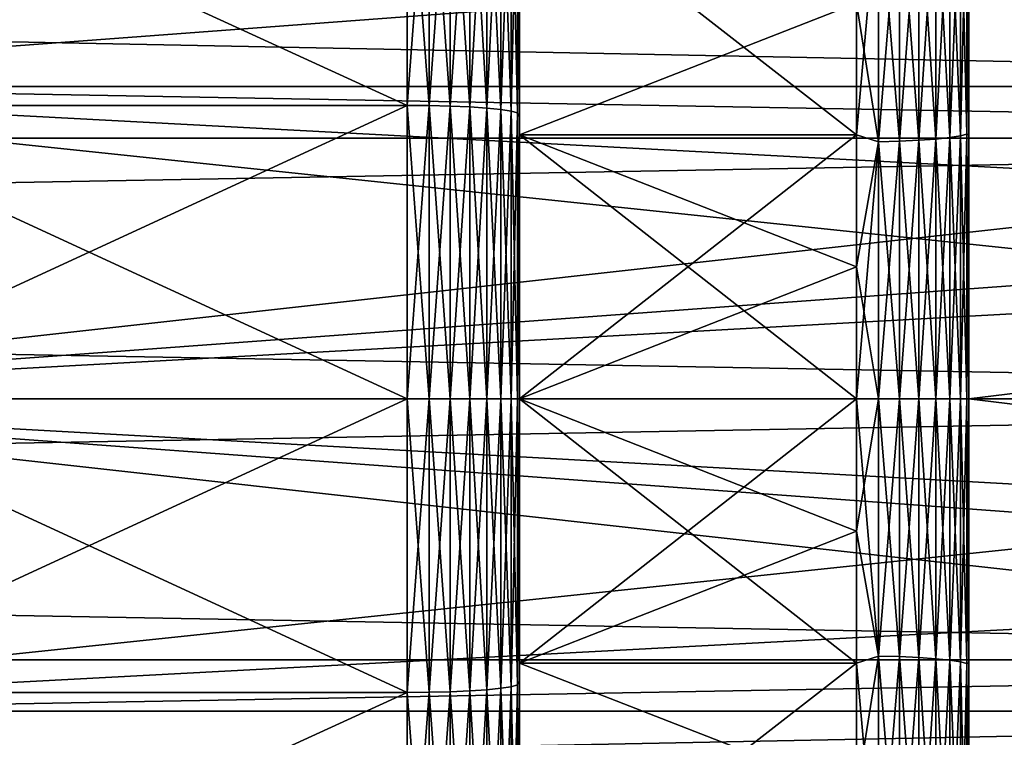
# Model space of a CAD drawing. Header units: metres. Extents: x -17 to 65, y -30 to 30.
# Tile 290 of 413: x 45.5 to 48.1, y -0.9 to 1. Entities that reach past the tile are written whole.
import ezdxf

# ---------------------------------------------------------------- set-up
doc = ezdxf.new("R2010")
doc.units = ezdxf.units.M
doc.layers.add('solid_508461', color=7, linetype='CONTINUOUS')

msp = doc.modelspace()

# ---------------------------------------------------------------- linework, layer by layer
at = {"layer": 'solid_508461'}
for points in [[(46.5, 1.563648, -9.370433), (44.799999, 1.563648, -9.370433), (44.799999, 0.784504, -9.467553)], [(46.5, 0.784504, -9.467553), (46.5, 1.563648, -9.370433), (44.799999, 0.784504, -9.467553)], [(46.5, 0.784504, 9.467553), (44.799999, 0.784504, 9.467553), (44.799999, 1.563648, 9.370433)], [(46.5, 1.563648, 9.370433), (46.5, 0.784504, 9.467553), (44.799999, 1.563648, 9.370433)], [(46.558529, 0.784028, 9.461808), (46.5, 0.784504, 9.467553), (46.5, 1.563648, 9.370433)], [(46.558529, 0.784028, 9.461808), (46.5, 1.563648, 9.370433), (46.558529, 1.5627, 9.364747)], [(46.558529, 1.5627, -9.364747), (46.5, 1.563648, -9.370433), (46.5, 0.784504, -9.467553)], [(46.558529, 1.5627, -9.364747), (46.5, 0.784504, -9.467553), (46.558529, 0.784028, -9.461808)], [(46.558529, 1.5627, -9.364747), (46.558529, 0.784028, -9.461808), (46.614861, 1.559886, -9.347885)], [(46.558529, 1.5627, 9.364747), (46.614861, 1.559886, 9.347885), (46.614861, 0.782616, 9.444772)], [(46.558529, 0.784028, 9.461808), (46.558529, 1.5627, 9.364747), (46.614861, 0.782616, 9.444772)], [(46.558529, 0.784028, -9.461808), (46.614861, 0.782616, -9.444772), (46.614861, 1.559886, -9.347885)], [(46.614861, 1.559886, -9.347885), (46.614861, 0.782616, -9.444772), (46.666767, 1.555316, -9.320498)], [(46.614861, 1.559886, 9.347885), (46.666767, 1.555316, 9.320498), (46.666767, 0.780323, 9.417101)], [(46.614861, 0.782616, 9.444772), (46.614861, 1.559886, 9.347885), (46.666767, 0.780323, 9.417101)], [(46.614861, 0.782616, -9.444772), (46.666767, 0.780323, -9.417101), (46.666767, 1.555316, -9.320498)], [(46.666767, 1.555316, -9.320498), (46.666767, 0.780323, -9.417101), (46.712257, 1.549165, -9.28364)], [(46.666767, 1.555316, 9.320498), (46.712257, 1.549165, 9.28364), (46.712257, 0.777237, 9.37986)], [(46.666767, 0.780323, 9.417101), (46.666767, 1.555316, 9.320498), (46.712257, 0.777237, 9.37986)], [(44, 1.544363, 29.960222), (44, 0, 30), (65, 1.544303, 29.960224)], [(44, 1.544363, -29.960222), (65, 1.544303, -29.960224), (65, 0, -30)], [(44, 1.544363, -29.960222), (65, 0, -30), (44, 0, -30)], [(44, 0, 30), (65, 0, 30), (65, 1.544303, 29.960224)], [(46.666767, 0.780323, -9.417101), (46.712257, 0.777237, -9.37986), (46.712257, 1.549165, -9.28364)], [(46.712257, 1.549165, -9.28364), (46.712257, 0.777237, -9.37986), (46.749573, 1.541671, -9.238729)], [(46.712257, 1.549165, 9.28364), (46.749573, 1.541671, 9.238729), (46.749573, 0.773477, 9.334484)], [(46.712257, 0.777237, 9.37986), (46.712257, 1.549165, 9.28364), (46.749573, 0.773477, 9.334484)], [(46.712257, 0.777237, -9.37986), (46.749573, 0.773477, -9.334484), (46.749573, 1.541671, -9.238729)], [(46.749573, 1.541671, -9.238729), (46.749573, 0.773477, -9.334484), (46.777275, 1.533122, -9.187495)], [(46.749573, 1.541671, 9.238729), (46.777275, 1.533122, 9.187495), (46.777275, 0.769188, 9.282719)], [(46.749573, 0.773477, 9.334484), (46.749573, 1.541671, 9.238729), (46.777275, 0.769188, 9.282719)], [(46.749573, 0.773477, -9.334484), (46.777275, 0.769188, -9.282719), (46.777275, 1.533122, -9.187495)], [(46.777275, 1.533122, -9.187495), (46.777275, 0.769188, -9.282719), (46.794304, 1.523846, -9.131911)], [(46.777275, 1.533122, 9.187495), (46.794304, 1.523846, 9.131911), (46.794304, 0.764534, 9.226559)], [(46.777275, 0.769188, 9.282719), (46.777275, 1.533122, 9.187495), (46.794304, 0.764534, 9.226559)], [(46.777275, 0.769188, -9.282719), (46.794304, 0.764534, -9.226559), (46.794304, 1.523846, -9.131911)], [(46.794304, 1.523846, -9.131911), (46.794304, 0.764534, -9.226559), (46.799999, 1.505854, -9.075926)], [(46.794304, 0.764534, 9.226559), (46.794304, 1.523846, 9.131911), (46.799999, 1.505814, 9.075933)], [(46.794304, 0.764534, -9.226559), (46.799999, 0.753388, -9.169094), (46.799999, 1.505854, -9.075926)], [(46.794304, 0.764534, 9.226559), (46.799999, 1.505814, 9.075933), (46.799999, 0.753357, 9.169097)], [(46.799999, 1.505854, -9.075926), (46.799999, 0.753388, -9.169094), (46.799999, 1.406481, -7.976955)], [(46.799999, 0.753357, 9.169097), (46.799999, 1.505814, 9.075933), (46.799999, 1.406481, 7.976955)], [(48, 1.410427, 8.280745), (48, 1.461698, 26.960402), (48, 0, 27)], [(60, 0, 27), (48, 0, 27), (48, 1.461698, 26.960402)], [(60, 1.461698, 26.960402), (60, 0, 27), (48, 1.461698, 26.960402)], [(48, 0, -8.4), (48, 0, -27), (48, 1.461698, -26.960402)], [(60, 1.461698, -26.960402), (48, 1.461698, -26.960402), (48, 0, -27)], [(48, 0.705592, -8.370307), (48, 0, -8.4), (48, 1.461698, -26.960402)], [(48, 1.410468, -8.280738), (48, 0.705592, -8.370307), (48, 1.461698, -26.960402)], [(60, 1.461698, -26.960402), (48, 0, -27), (60, 0, -27)], [(35, 1.160623, 6.395543), (51.500004, 1.396535, 6.348204), (51.500004, 0.834936, 6.446152)], [(35, 1.160623, -6.395543), (44, 0.834936, -6.446152), (51.500004, 1.396535, -6.348204)], [(44, 0.834936, -6.446152), (51.500004, 0.834936, -6.446152), (51.500004, 1.396535, -6.348204)], [(46.799999, 1.406481, 7.976955), (47.700001, 1.057262, 8.030704), (47.700001, 0.705961, 8.069177)], [(46.799999, 0.705973, 8.069169), (46.799999, 1.406481, 7.976955), (47.700001, 0.705961, 8.069177)], [(46.799999, 1.406481, -7.976955), (46.799999, 0.705973, -8.069169), (47.700001, 1.057262, -8.030704)], [(46.799999, 0.753388, -9.169094), (46.799999, 0.705973, -8.069169), (46.799999, 1.406481, -7.976955)], [(46.799999, 0.753357, 9.169097), (46.799999, 1.406481, 7.976955), (46.799999, 0.705973, 8.069169)], [(47.949375, 0.698227, -8.20357), (47.977142, 0.702629, -8.255293), (47.977142, 1.400196, -8.165966)], [(47.949375, 1.391423, -8.114803), (47.949375, 0.698227, -8.20357), (47.977142, 1.400196, -8.165966)], [(47.949375, 1.391423, 8.114803), (47.977142, 1.400196, 8.165966), (47.977142, 0.702629, 8.255293)], [(47.977142, 0.702629, -8.255293), (47.994236, 0.707406, -8.311422), (47.994236, 1.409716, -8.221488)], [(47.977142, 1.400196, -8.165966), (47.977142, 0.702629, -8.255293), (47.994236, 1.409716, -8.221488)], [(47.977142, 1.400196, 8.165966), (47.994236, 1.409716, 8.221488), (47.994236, 0.707406, 8.311422)], [(47.977142, 0.702629, 8.255293), (47.977142, 1.400196, 8.165966), (47.994236, 0.707406, 8.311422)], [(47.994236, 0.707406, -8.311422), (48, 0.705592, -8.370307), (48, 1.410468, -8.280738)], [(47.994236, 1.409716, -8.221488), (47.994236, 0.707406, -8.311422), (48, 1.410468, -8.280738)], [(47.994236, 0.707406, 8.311422), (48, 1.410427, 8.280745), (48, 0.70556, 8.37031)], [(47.994236, 0.707406, 8.311422), (47.994236, 1.409716, 8.221488), (48, 1.410427, 8.280745)], [(48, 0.70556, 8.37031), (48, 1.410427, 8.280745), (48, 0, 27)], [(52, 0.697224, -7.969552), (13.5, 0.697233, -7.969556), (13.5, 1.389214, -7.878456)], [(52, 1.389159, -7.878468), (52, 0.697224, -7.969552), (13.5, 1.389214, -7.878456)], [(52, 1.389159, 7.878468), (13.5, 1.389214, 7.878456), (13.5, 0.697233, 7.969556)], [(52, 0.697224, 7.969552), (52, 1.389159, 7.878468), (13.5, 0.697233, 7.969556)], [(47.758179, 0.687411, 8.076495), (47.700001, 1.057262, 8.030704), (47.758179, 1.369869, 7.989103)], [(47.758179, 1.369869, -7.989103), (47.700001, 1.057262, -8.030704), (47.700001, 0.705962, -8.069177)], [(47.758179, 1.369869, -7.989103), (47.700001, 0.705962, -8.069177), (47.758179, 0.687411, -8.076495)], [(47.758179, 0.687411, -8.076495), (47.814533, 0.688855, -8.093461), (47.814533, 1.372747, -8.005885)], [(47.758179, 1.369869, -7.989103), (47.758179, 0.687411, -8.076495), (47.814533, 1.372747, -8.005885)], [(47.758179, 1.369869, 7.989103), (47.814533, 1.372747, 8.005885), (47.814533, 0.688855, 8.093461)], [(47.758179, 0.687411, 8.076495), (47.758179, 1.369869, 7.989103), (47.814533, 0.688855, 8.093461)], [(47.814533, 0.688855, -8.093461), (47.866474, 0.691205, -8.121066), (47.866474, 1.377429, -8.033192)], [(47.814533, 1.372747, -8.005885), (47.814533, 0.688855, -8.093461), (47.866474, 1.377429, -8.033192)], [(47.814533, 1.372747, 8.005885), (47.866474, 1.377429, 8.033192), (47.866474, 0.691205, 8.121066)], [(47.814533, 0.688855, 8.093461), (47.814533, 1.372747, 8.005885), (47.866474, 0.691205, 8.121066)], [(47.866474, 0.691205, -8.121066), (47.912006, 0.694369, -8.158247), (47.912006, 1.383735, -8.06997)], [(47.866474, 1.377429, -8.033192), (47.866474, 0.691205, -8.121066), (47.912006, 1.383735, -8.06997)], [(47.866474, 1.377429, 8.033192), (47.912006, 1.383735, 8.06997), (47.912006, 0.694369, 8.158247)], [(47.866474, 0.691205, 8.121066), (47.866474, 1.377429, 8.033192), (47.912006, 0.694369, 8.158247)], [(47.912006, 0.694369, -8.158247), (47.949375, 0.698227, -8.20357), (47.949375, 1.391423, -8.114803)], [(47.912006, 1.383735, -8.06997), (47.912006, 0.694369, -8.158247), (47.949375, 1.391423, -8.114803)], [(47.912006, 1.383735, 8.06997), (47.949375, 1.391423, 8.114803), (47.949375, 0.698227, 8.20357)], [(47.912006, 0.694369, 8.158247), (47.912006, 1.383735, 8.06997), (47.949375, 0.698227, 8.20357)], [(47.949375, 0.698227, 8.20357), (47.949375, 1.391423, 8.114803), (47.977142, 0.702629, 8.255293)], [(35, 1.160623, 6.395543), (51.500004, 0.834936, 6.446152), (44, 0.834936, 6.446152)], [(46.799999, 0.705973, -8.069169), (47.700001, 0.705962, -8.069177), (47.700001, 1.057262, -8.030704)], [(47.758179, 0.687411, 8.076495), (47.700001, 0.705961, 8.069177), (47.700001, 1.057262, 8.030704)], [(44, 0, 6.928203), (44, 0.834936, 6.446152), (51.500004, 0.834936, 6.446152)], [(44, 0, 6.928203), (51.500004, 0.834936, 6.446152), (51.696056, 0.425534, 6.682521)], [(51.695812, 0.426005, -6.682249), (51.500004, 0.834936, -6.446152), (44, 0.834936, -6.446152)], [(51.695812, 0.426005, -6.682249), (44, 0.834936, -6.446152), (51.928207, 0, -6.928203)], [(44, 0, -6.928203), (51.928207, 0, -6.928203), (44, 0.834936, -6.446152)], [(44.799999, 0.784504, 9.467553), (46.5, 0, 9.5), (44.799999, 0, 9.5)], [(46.5, 0.784504, -9.467553), (44.799999, 0, -9.5), (46.5, 0, -9.5)], [(46.5, 0.784504, -9.467553), (44.799999, 0.784504, -9.467553), (44.799999, 0, -9.5)], [(46.5, 0.784504, 9.467553), (46.5, 0, 9.5), (44.799999, 0.784504, 9.467553)], [(46.558529, 0.784028, -9.461808), (46.5, 0.784504, -9.467553), (46.5, 0, -9.5)], [(46.558529, 0, 9.494236), (46.5, 0, 9.5), (46.5, 0.784504, 9.467553)], [(46.558529, 0.784028, 9.461808), (46.558529, 0, 9.494236), (46.5, 0.784504, 9.467553)], [(46.558529, 0.784028, -9.461808), (46.5, 0, -9.5), (46.558529, 0, -9.494236)], [(46.558529, 0.784028, 9.461808), (46.614861, 0, 9.477141), (46.558529, 0, 9.494236)], [(46.558529, 0.784028, 9.461808), (46.614861, 0.782616, 9.444772), (46.614861, 0, 9.477141)], [(46.558529, 0.784028, -9.461808), (46.558529, 0, -9.494236), (46.614861, 0.782616, -9.444772)], [(46.614861, 0.782616, -9.444772), (46.558529, 0, -9.494236), (46.614861, 0, -9.477141)], [(46.614861, 0.782616, 9.444772), (46.666767, 0, 9.449375), (46.614861, 0, 9.477141)], [(46.614861, 0.782616, 9.444772), (46.666767, 0.780323, 9.417101), (46.666767, 0, 9.449375)], [(46.614861, 0.782616, -9.444772), (46.614861, 0, -9.477141), (46.666767, 0.780323, -9.417101)], [(46.666767, 0.780323, -9.417101), (46.614861, 0, -9.477141), (46.666767, 0, -9.449375)], [(46.666767, 0.780323, 9.417101), (46.712257, 0, 9.412007), (46.666767, 0, 9.449375)], [(46.666767, 0.780323, 9.417101), (46.712257, 0.777237, 9.37986), (46.712257, 0, 9.412007)], [(46.666767, 0.780323, -9.417101), (46.666767, 0, -9.449375), (46.712257, 0.777237, -9.37986)], [(46.712257, 0.777237, -9.37986), (46.666767, 0, -9.449375), (46.712257, 0, -9.412007)], [(46.712257, 0.777237, 9.37986), (46.749573, 0, 9.366475), (46.712257, 0, 9.412007)], [(46.712257, 0.777237, 9.37986), (46.749573, 0.773477, 9.334484), (46.749573, 0, 9.366475)], [(46.712257, 0.777237, -9.37986), (46.712257, 0, -9.412007), (46.749573, 0.773477, -9.334484)], [(46.749573, 0.773477, -9.334484), (46.712257, 0, -9.412007), (46.749573, 0, -9.366475)], [(46.749573, 0.773477, 9.334484), (46.777275, 0, 9.314533), (46.749573, 0, 9.366475)], [(46.749573, 0.773477, 9.334484), (46.777275, 0.769188, 9.282719), (46.777275, 0, 9.314533)], [(46.749573, 0.773477, -9.334484), (46.749573, 0, -9.366475), (46.777275, 0.769188, -9.282719)], [(46.777275, 0.769188, -9.282719), (46.749573, 0, -9.366475), (46.777275, 0, -9.314533)], [(46.777275, 0.769188, 9.282719), (46.794304, 0, 9.258181), (46.777275, 0, 9.314533)], [(46.777275, 0.769188, 9.282719), (46.794304, 0.764534, 9.226559), (46.794304, 0, 9.258181)], [(46.777275, 0.769188, -9.282719), (46.777275, 0, -9.314533), (46.794304, 0.764534, -9.226559)], [(46.794304, 0.764534, -9.226559), (46.777275, 0, -9.314533), (46.794304, 0, -9.258181)], [(46.794304, 0.764534, -9.226559), (46.794304, 0, -9.258181), (46.799999, 0.753388, -9.169094)], [(46.794304, 0.764534, 9.226559), (46.799999, 0.753357, 9.169097), (46.799999, 0, 9.2)], [(46.794304, 0.764534, 9.226559), (46.799999, 0, 9.2), (46.794304, 0, 9.258181)], [(46.794304, 0, -9.258181), (46.799999, 0, -9.2), (46.799999, 0.753388, -9.169094)], [(46.799999, 0.753388, -9.169094), (46.799999, 0, -9.2), (46.799999, 0.705973, -8.069169)], [(46.799999, 0.753357, 9.169097), (46.799999, 0.705973, 8.069169), (46.799999, 0, 8.1)], [(46.799999, 0, 9.2), (46.799999, 0.753357, 9.169097), (46.799999, 0, 8.1)], [(52, 0.697224, 7.969552), (13.5, 0.697233, 7.969556), (13.5, 0, 8)], [(52, 0, -8), (13.5, 0, -8), (13.5, 0.697233, -7.969556)], [(52, 0.697224, -7.969552), (52, 0, -8), (13.5, 0.697233, -7.969556)], [(52, 0.697224, 7.969552), (13.5, 0, 8), (52, 0, 8)], [(46.799999, 0.705973, 8.069169), (47.700001, 0, 8.1), (46.799999, 0, 8.1)], [(46.799999, 0.705973, 8.069169), (47.700001, 0.353317, 8.092291), (47.700001, 0, 8.1)], [(46.799999, 0.705973, -8.069169), (46.799999, 0, -8.1), (47.700001, 0.705962, -8.069177)], [(46.799999, 0, -9.2), (46.799999, 0, -8.1), (46.799999, 0.705973, -8.069169)], [(46.799999, 0.705973, 8.069169), (47.700001, 0.705961, 8.069177), (47.700001, 0.353317, 8.092291)], [(47.700001, 0.353317, -8.092291), (47.700001, 0.705962, -8.069177), (46.799999, 0, -8.1)], [(47.758179, 0.687411, -8.076495), (47.700001, 0.705962, -8.069177), (47.700001, 0.353317, -8.092291)], [(47.758179, 0.687411, 8.076495), (47.700001, 0.353317, 8.092291), (47.700001, 0.705961, 8.069177)], [(47.758179, 0.687411, -8.076495), (47.700001, 0.353317, -8.092291), (47.700001, 0, -8.1)], [(47.758179, 0.687411, -8.076495), (47.700001, 0, -8.1), (47.758179, 0, -8.105696)], [(47.758179, 0, 8.105696), (47.700001, 0.353317, 8.092291), (47.758179, 0.687411, 8.076495)], [(47.758179, 0, -8.105696), (47.814533, 0, -8.122724), (47.814533, 0.688855, -8.093461)], [(47.758179, 0.687411, -8.076495), (47.758179, 0, -8.105696), (47.814533, 0.688855, -8.093461)], [(47.758179, 0.687411, 8.076495), (47.814533, 0.688855, 8.093461), (47.814533, 0, 8.122724)], [(47.758179, 0, 8.105696), (47.758179, 0.687411, 8.076495), (47.814533, 0, 8.122724)], [(47.814533, 0, -8.122724), (47.866474, 0, -8.150428), (47.866474, 0.691205, -8.121066)], [(47.814533, 0.688855, -8.093461), (47.814533, 0, -8.122724), (47.866474, 0.691205, -8.121066)], [(47.814533, 0.688855, 8.093461), (47.866474, 0.691205, 8.121066), (47.866474, 0, 8.150428)], [(47.814533, 0, 8.122724), (47.814533, 0.688855, 8.093461), (47.866474, 0, 8.150428)], [(47.866474, 0, -8.150428), (47.912006, 0, -8.187743), (47.912006, 0.694369, -8.158247)], [(47.866474, 0.691205, -8.121066), (47.866474, 0, -8.150428), (47.912006, 0.694369, -8.158247)], [(47.866474, 0.691205, 8.121066), (47.912006, 0.694369, 8.158247), (47.912006, 0, 8.187743)], [(47.866474, 0, 8.150428), (47.866474, 0.691205, 8.121066), (47.912006, 0, 8.187743)], [(47.912006, 0, -8.187743), (47.949375, 0, -8.233231), (47.949375, 0.698227, -8.20357)], [(47.912006, 0.694369, -8.158247), (47.912006, 0, -8.187743), (47.949375, 0.698227, -8.20357)], [(47.912006, 0.694369, 8.158247), (47.949375, 0.698227, 8.20357), (47.949375, 0, 8.233231)], [(47.912006, 0, 8.187743), (47.912006, 0.694369, 8.158247), (47.949375, 0, 8.233231)], [(47.949375, 0, -8.233231), (47.977142, 0, -8.285141), (47.977142, 0.702629, -8.255293)], [(47.949375, 0.698227, -8.20357), (47.949375, 0, -8.233231), (47.977142, 0.702629, -8.255293)], [(47.949375, 0.698227, 8.20357), (47.977142, 0.702629, 8.255293), (47.977142, 0, 8.285141)], [(47.949375, 0, 8.233231), (47.949375, 0.698227, 8.20357), (47.977142, 0, 8.285141)], [(47.977142, 0, -8.285141), (47.994236, 0, -8.341473), (47.994236, 0.707406, -8.311422)], [(47.977142, 0.702629, -8.255293), (47.977142, 0, -8.285141), (47.994236, 0.707406, -8.311422)], [(47.977142, 0.702629, 8.255293), (47.994236, 0.707406, 8.311422), (47.994236, 0, 8.341473)], [(47.977142, 0, 8.285141), (47.977142, 0.702629, 8.255293), (47.994236, 0, 8.341473)], [(47.994236, 0.707406, -8.311422), (47.994236, 0, -8.341473), (48, 0.705592, -8.370307)], [(47.994236, 0.707406, 8.311422), (48, 0.70556, 8.37031), (48, 0, 8.4)], [(47.994236, 0, 8.341473), (47.994236, 0.707406, 8.311422), (48, 0, 8.4)], [(47.994236, 0, -8.341473), (48, 0, -8.4), (48, 0.705592, -8.370307)], [(48, 0, 8.4), (48, 0.70556, 8.37031), (48, 0, 27)], [(44, 0, 6.928203), (51.696056, 0.425534, 6.682521), (51.928207, 0, 6.928203)], [(47.700001, 0.353317, -8.092291), (46.799999, 0, -8.1), (47.700001, 0, -8.1)], [(47.758179, 0, 8.105696), (47.700001, 0, 8.1), (47.700001, 0.353317, 8.092291)], [(52, 0, 8), (13.5, 0, 8), (13.5, -0.697233, 7.969556)], [(52, -0.697224, 7.969552), (52, 0, 8), (13.5, -0.697233, 7.969556)], [(52, -0.697224, -7.969552), (13.5, -0.697233, -7.969556), (13.5, 0, -8)], [(52, 0, -8), (52, -0.697224, -7.969552), (13.5, 0, -8)], [(44, 0, -6.928203), (44, -0.834936, -6.446152), (51.500004, -0.834936, -6.446152)], [(44, 0, -6.928203), (51.500004, -0.834936, -6.446152), (51.696056, -0.425534, -6.682521)], [(51.695812, -0.426005, 6.682249), (44, -0.834936, 6.446152), (51.928207, 0, 6.928203)], [(44, 0, 6.928203), (51.928207, 0, 6.928203), (44, -0.834936, 6.446152)], [(44, 0, -6.928203), (51.696056, -0.425534, -6.682521), (51.928207, 0, -6.928203)], [(44, -1.544363, 29.960222), (65, -1.544303, 29.960224), (65, 0, 30)], [(44, 0, 30), (44, -1.544363, 29.960222), (65, 0, 30)], [(44, 0, -30), (65, 0, -30), (65, -1.544303, -29.960224)], [(44, -1.544363, -29.960222), (44, 0, -30), (65, -1.544303, -29.960224)], [(46.5, 0, -9.5), (44.799999, 0, -9.5), (44.799999, -0.784504, -9.467553)], [(46.5, -0.784504, -9.467553), (46.5, 0, -9.5), (44.799999, -0.784504, -9.467553)], [(46.558529, 0, -9.494236), (46.5, 0, -9.5), (46.5, -0.784504, -9.467553)], [(46.558529, 0, -9.494236), (46.5, -0.784504, -9.467553), (46.558529, -0.784028, -9.461808)], [(46.558529, -0.784028, -9.461808), (46.614861, -0.782616, -9.444772), (46.614861, 0, -9.477141)], [(46.558529, 0, -9.494236), (46.558529, -0.784028, -9.461808), (46.614861, 0, -9.477141)], [(46.614861, -0.782616, -9.444772), (46.666767, -0.780323, -9.417101), (46.666767, 0, -9.449375)], [(46.614861, 0, -9.477141), (46.614861, -0.782616, -9.444772), (46.666767, 0, -9.449375)], [(46.666767, -0.780323, -9.417101), (46.712257, -0.777237, -9.37986), (46.712257, 0, -9.412007)], [(46.666767, 0, -9.449375), (46.666767, -0.780323, -9.417101), (46.712257, 0, -9.412007)], [(46.712257, -0.777237, -9.37986), (46.749573, -0.773477, -9.334484), (46.749573, 0, -9.366475)], [(46.712257, 0, -9.412007), (46.712257, -0.777237, -9.37986), (46.749573, 0, -9.366475)], [(46.749573, -0.773477, -9.334484), (46.777275, -0.769188, -9.282719), (46.777275, 0, -9.314533)], [(46.749573, 0, -9.366475), (46.749573, -0.773477, -9.334484), (46.777275, 0, -9.314533)], [(46.777275, -0.769188, -9.282719), (46.794304, -0.764534, -9.226559), (46.794304, 0, -9.258181)], [(46.777275, 0, -9.314533), (46.777275, -0.769188, -9.282719), (46.794304, 0, -9.258181)], [(46.794304, 0, -9.258181), (46.794304, -0.764534, -9.226559), (46.799999, 0, -9.2)], [(46.794304, 0, 9.258181), (46.799999, 0, 9.2), (46.799999, -0.753388, 9.169094)], [(46.799999, -0.705973, -8.069169), (47.700001, -0.353317, -8.092291), (47.700001, 0, -8.1)], [(46.799999, 0, -8.1), (46.799999, -0.705973, -8.069169), (47.700001, 0, -8.1)], [(46.799999, 0, 8.1), (47.700001, -0.353317, 8.092291), (47.700001, -0.705962, 8.069177)], [(46.799999, -0.705973, 8.069169), (46.799999, 0, 8.1), (47.700001, -0.705962, 8.069177)], [(46.799999, 0, 8.1), (47.700001, 0, 8.1), (47.700001, -0.353317, 8.092291)], [(46.799999, 0, 9.2), (46.799999, 0, 8.1), (46.799999, -0.705973, 8.069169)], [(46.799999, -0.753388, 9.169094), (46.799999, 0, 9.2), (46.799999, -0.705973, 8.069169)], [(46.799999, -0.753357, -9.169097), (46.799999, -0.705973, -8.069169), (46.799999, 0, -8.1)], [(46.799999, -0.753357, -9.169097), (46.799999, 0, -8.1), (46.799999, 0, -9.2)], [(47.758179, 0, -8.105696), (47.700001, 0, -8.1), (47.700001, -0.353317, -8.092291)], [(47.758179, -0.687411, -8.076495), (47.758179, 0, -8.105696), (47.700001, -0.353317, -8.092291)], [(47.758179, -0.687411, -8.076495), (47.814533, 0, -8.122724), (47.758179, 0, -8.105696)], [(47.758179, -0.687411, -8.076495), (47.814533, -0.688855, -8.093461), (47.814533, 0, -8.122724)], [(47.814533, -0.688855, -8.093461), (47.866474, 0, -8.150428), (47.814533, 0, -8.122724)], [(47.814533, -0.688855, -8.093461), (47.866474, -0.691205, -8.121066), (47.866474, 0, -8.150428)], [(47.866474, -0.691205, -8.121066), (47.912006, 0, -8.187743), (47.866474, 0, -8.150428)], [(47.866474, -0.691205, -8.121066), (47.912006, -0.694369, -8.158247), (47.912006, 0, -8.187743)], [(47.912006, -0.694369, -8.158247), (47.949375, 0, -8.233231), (47.912006, 0, -8.187743)], [(47.912006, -0.694369, -8.158247), (47.949375, -0.698227, -8.20357), (47.949375, 0, -8.233231)], [(47.949375, -0.698227, -8.20357), (47.977142, 0, -8.285141), (47.949375, 0, -8.233231)], [(47.949375, -0.698227, -8.20357), (47.977142, -0.702629, -8.255293), (47.977142, 0, -8.285141)], [(47.977142, -0.702629, -8.255293), (47.994236, 0, -8.341473), (47.977142, 0, -8.285141)], [(47.977142, -0.702629, -8.255293), (47.994236, -0.707406, -8.311422), (47.994236, 0, -8.341473)], [(47.994236, -0.707406, -8.311422), (48, -0.70556, -8.37031), (48, 0, -8.4)], [(47.994236, -0.707406, -8.311422), (48, 0, -8.4), (47.994236, 0, -8.341473)], [(48, 0, 8.4), (48, 0, 27), (48, -1.461698, 26.960402)], [(60, -1.461698, 26.960402), (48, -1.461698, 26.960402), (48, 0, 27)], [(60, 0, 27), (60, -1.461698, 26.960402), (48, 0, 27)], [(48, -1.410427, -8.280745), (48, -1.461698, -26.960402), (48, 0, -27)], [(60, 0, -27), (48, 0, -27), (48, -1.461698, -26.960402)], [(48, -0.70556, -8.37031), (48, 0, -27), (48, 0, -8.4)], [(48, -0.70556, -8.37031), (48, -1.410427, -8.280745), (48, 0, -27)], [(60, -1.461698, -26.960402), (60, 0, -27), (48, -1.461698, -26.960402)], [(46.5, -0.784504, 9.467553), (44.799999, -0.784504, 9.467553), (44.799999, 0, 9.5)], [(46.5, 0, 9.5), (46.5, -0.784504, 9.467553), (44.799999, 0, 9.5)], [(46.558529, -0.784028, 9.461808), (46.5, -0.784504, 9.467553), (46.5, 0, 9.5)], [(46.558529, -0.784028, 9.461808), (46.5, 0, 9.5), (46.558529, 0, 9.494236)], [(46.558529, 0, 9.494236), (46.614861, 0, 9.477141), (46.614861, -0.782616, 9.444772)], [(46.558529, -0.784028, 9.461808), (46.558529, 0, 9.494236), (46.614861, -0.782616, 9.444772)], [(46.614861, 0, 9.477141), (46.666767, 0, 9.449375), (46.666767, -0.780323, 9.417101)], [(46.614861, -0.782616, 9.444772), (46.614861, 0, 9.477141), (46.666767, -0.780323, 9.417101)], [(46.666767, 0, 9.449375), (46.712257, 0, 9.412007), (46.712257, -0.777237, 9.37986)], [(46.666767, -0.780323, 9.417101), (46.666767, 0, 9.449375), (46.712257, -0.777237, 9.37986)], [(46.712257, 0, 9.412007), (46.749573, 0, 9.366475), (46.749573, -0.773477, 9.334484)], [(46.712257, -0.777237, 9.37986), (46.712257, 0, 9.412007), (46.749573, -0.773477, 9.334484)], [(46.749573, 0, 9.366475), (46.777275, 0, 9.314533), (46.777275, -0.769188, 9.282719)], [(46.749573, -0.773477, 9.334484), (46.749573, 0, 9.366475), (46.777275, -0.769188, 9.282719)], [(46.777275, 0, 9.314533), (46.794304, 0, 9.258181), (46.794304, -0.764534, 9.226559)], [(46.777275, -0.769188, 9.282719), (46.777275, 0, 9.314533), (46.794304, -0.764534, 9.226559)], [(46.794304, -0.764534, -9.226559), (46.799999, -0.753357, -9.169097), (46.799999, 0, -9.2)], [(46.794304, -0.764534, 9.226559), (46.794304, 0, 9.258181), (46.799999, -0.753388, 9.169094)], [(47.758179, -0.687411, 8.076495), (47.700001, -0.353317, 8.092291), (47.700001, 0, 8.1)], [(47.758179, -0.687411, 8.076495), (47.700001, 0, 8.1), (47.758179, 0, 8.105696)], [(47.814533, -0.688855, 8.093461), (47.758179, 0, 8.105696), (47.814533, 0, 8.122724)], [(47.758179, -0.687411, 8.076495), (47.758179, 0, 8.105696), (47.814533, -0.688855, 8.093461)], [(47.866474, -0.691205, 8.121066), (47.814533, 0, 8.122724), (47.866474, 0, 8.150428)], [(47.814533, -0.688855, 8.093461), (47.814533, 0, 8.122724), (47.866474, -0.691205, 8.121066)], [(47.912006, -0.694369, 8.158247), (47.866474, 0, 8.150428), (47.912006, 0, 8.187743)], [(47.866474, -0.691205, 8.121066), (47.866474, 0, 8.150428), (47.912006, -0.694369, 8.158247)], [(47.949375, -0.698227, 8.20357), (47.912006, 0, 8.187743), (47.949375, 0, 8.233231)], [(47.912006, -0.694369, 8.158247), (47.912006, 0, 8.187743), (47.949375, -0.698227, 8.20357)], [(47.977142, -0.702629, 8.255293), (47.949375, 0, 8.233231), (47.977142, 0, 8.285141)], [(47.949375, -0.698227, 8.20357), (47.949375, 0, 8.233231), (47.977142, -0.702629, 8.255293)], [(47.994236, -0.707406, 8.311422), (47.977142, 0, 8.285141), (47.994236, 0, 8.341473)], [(47.977142, -0.702629, 8.255293), (47.977142, 0, 8.285141), (47.994236, -0.707406, 8.311422)], [(47.994236, 0, 8.341473), (48, 0, 8.4), (48, -0.705592, 8.370307)], [(47.994236, -0.707406, 8.311422), (47.994236, 0, 8.341473), (48, -0.705592, 8.370307)], [(48, -0.705592, 8.370307), (48, 0, 8.4), (48, -1.461698, 26.960402)], [(46.799999, -0.705973, -8.069169), (47.700001, -0.705961, -8.069177), (47.700001, -0.353317, -8.092291)], [(47.758179, -0.687411, -8.076495), (47.700001, -0.353317, -8.092291), (47.700001, -0.705961, -8.069177)], [(47.758179, -0.687411, 8.076495), (47.700001, -0.705962, 8.069177), (47.700001, -0.353317, 8.092291)], [(51.695812, -0.426005, 6.682249), (51.500004, -0.834936, 6.446152), (44, -0.834936, 6.446152)], [(52, -0.697224, 7.969552), (13.5, -0.697233, 7.969556), (13.5, -1.389214, 7.878456)], [(52, -1.389159, 7.878468), (52, -0.697224, 7.969552), (13.5, -1.389214, 7.878456)], [(52, -0.697224, -7.969552), (52, -1.389159, -7.878468), (13.5, -0.697233, -7.969556)], [(52, -1.389159, -7.878468), (13.5, -1.389214, -7.878456), (13.5, -0.697233, -7.969556)], [(46.799999, -1.406481, -7.976955), (47.700001, -1.057262, -8.030704), (47.700001, -0.705961, -8.069177)], [(46.799999, -0.705973, -8.069169), (46.799999, -1.406481, -7.976955), (47.700001, -0.705961, -8.069177)], [(46.799999, -0.705973, 8.069169), (47.700001, -0.705962, 8.069177), (47.700001, -1.057262, 8.030704)], [(46.799999, -1.406481, 7.976955), (46.799999, -0.705973, 8.069169), (47.700001, -1.057262, 8.030704)], [(46.799999, -0.753388, 9.169094), (46.799999, -0.705973, 8.069169), (46.799999, -1.406481, 7.976955)], [(46.799999, -0.753357, -9.169097), (46.799999, -1.406481, -7.976955), (46.799999, -0.705973, -8.069169)], [(47.758179, -0.687411, -8.076495), (47.700001, -0.705961, -8.069177), (47.700001, -1.057262, -8.030704)], [(47.758179, -0.687411, -8.076495), (47.700001, -1.057262, -8.030704), (47.758179, -1.369869, -7.989103)], [(47.758179, -1.369869, 7.989103), (47.700001, -0.705962, 8.069177), (47.758179, -0.687411, 8.076495)], [(47.758179, -1.369869, 7.989103), (47.700001, -1.057262, 8.030704), (47.700001, -0.705962, 8.069177)], [(47.758179, -0.687411, 8.076495), (47.814533, -0.688855, 8.093461), (47.814533, -1.372747, 8.005885)], [(47.758179, -1.369869, 7.989103), (47.758179, -0.687411, 8.076495), (47.814533, -1.372747, 8.005885)], [(47.758179, -0.687411, -8.076495), (47.758179, -1.369869, -7.989103), (47.814533, -0.688855, -8.093461)], [(47.758179, -1.369869, -7.989103), (47.814533, -1.372747, -8.005885), (47.814533, -0.688855, -8.093461)], [(47.814533, -0.688855, 8.093461), (47.866474, -0.691205, 8.121066), (47.866474, -1.377429, 8.033192)], [(47.814533, -1.372747, 8.005885), (47.814533, -0.688855, 8.093461), (47.866474, -1.377429, 8.033192)], [(47.814533, -0.688855, -8.093461), (47.814533, -1.372747, -8.005885), (47.866474, -0.691205, -8.121066)], [(47.814533, -1.372747, -8.005885), (47.866474, -1.377429, -8.033192), (47.866474, -0.691205, -8.121066)], [(47.866474, -0.691205, 8.121066), (47.912006, -0.694369, 8.158247), (47.912006, -1.383735, 8.06997)], [(47.866474, -1.377429, 8.033192), (47.866474, -0.691205, 8.121066), (47.912006, -1.383735, 8.06997)], [(47.866474, -0.691205, -8.121066), (47.866474, -1.377429, -8.033192), (47.912006, -0.694369, -8.158247)], [(47.866474, -1.377429, -8.033192), (47.912006, -1.383735, -8.06997), (47.912006, -0.694369, -8.158247)], [(47.912006, -0.694369, 8.158247), (47.949375, -0.698227, 8.20357), (47.949375, -1.391423, 8.114803)], [(47.912006, -1.383735, 8.06997), (47.912006, -0.694369, 8.158247), (47.949375, -1.391423, 8.114803)], [(47.912006, -0.694369, -8.158247), (47.912006, -1.383735, -8.06997), (47.949375, -0.698227, -8.20357)], [(47.912006, -1.383735, -8.06997), (47.949375, -1.391423, -8.114803), (47.949375, -0.698227, -8.20357)], [(47.949375, -0.698227, 8.20357), (47.977142, -0.702629, 8.255293), (47.977142, -1.400196, 8.165966)], [(47.949375, -1.391423, 8.114803), (47.949375, -0.698227, 8.20357), (47.977142, -1.400196, 8.165966)], [(47.949375, -0.698227, -8.20357), (47.949375, -1.391423, -8.114803), (47.977142, -0.702629, -8.255293)], [(47.949375, -1.391423, -8.114803), (47.977142, -1.400196, -8.165966), (47.977142, -0.702629, -8.255293)], [(47.977142, -0.702629, 8.255293), (47.994236, -0.707406, 8.311422), (47.994236, -1.409716, 8.221488)], [(47.977142, -1.400196, 8.165966), (47.977142, -0.702629, 8.255293), (47.994236, -1.409716, 8.221488)], [(47.977142, -0.702629, -8.255293), (47.977142, -1.400196, -8.165966), (47.994236, -0.707406, -8.311422)], [(47.977142, -1.400196, -8.165966), (47.994236, -1.409716, -8.221488), (47.994236, -0.707406, -8.311422)], [(47.994236, -0.707406, -8.311422), (48, -1.410427, -8.280745), (48, -0.70556, -8.37031)], [(47.994236, -0.707406, 8.311422), (48, -0.705592, 8.370307), (48, -1.410468, 8.280738)], [(47.994236, -1.409716, 8.221488), (47.994236, -0.707406, 8.311422), (48, -1.410468, 8.280738)], [(47.994236, -0.707406, -8.311422), (47.994236, -1.409716, -8.221488), (48, -1.410427, -8.280745)], [(48, -1.410468, 8.280738), (48, -0.705592, 8.370307), (48, -1.461698, 26.960402)], [(46.794304, -0.764534, -9.226559), (46.799999, -1.505814, -9.075933), (46.799999, -0.753357, -9.169097)], [(46.794304, -0.764534, 9.226559), (46.799999, -0.753388, 9.169094), (46.799999, -1.505854, 9.075926)], [(46.799999, -0.753357, -9.169097), (46.799999, -1.505814, -9.075933), (46.799999, -1.406481, -7.976955)], [(46.799999, -1.505854, 9.075926), (46.799999, -0.753388, 9.169094), (46.799999, -1.406481, 7.976955)], [(46.5, -1.563648, 9.370433), (44.799999, -1.563648, 9.370433), (44.799999, -0.784504, 9.467553)], [(46.5, -0.784504, 9.467553), (46.5, -1.563648, 9.370433), (44.799999, -0.784504, 9.467553)], [(46.5, -0.784504, -9.467553), (44.799999, -0.784504, -9.467553), (44.799999, -1.563648, -9.370433)], [(46.5, -1.563648, -9.370433), (46.5, -0.784504, -9.467553), (44.799999, -1.563648, -9.370433)], [(46.558529, -0.784028, -9.461808), (46.5, -0.784504, -9.467553), (46.5, -1.563648, -9.370433)], [(46.558529, -0.784028, -9.461808), (46.5, -1.563648, -9.370433), (46.558529, -1.5627, -9.364747)], [(46.558529, -1.5627, 9.364747), (46.5, -0.784504, 9.467553), (46.558529, -0.784028, 9.461808)], [(46.558529, -1.5627, 9.364747), (46.5, -1.563648, 9.370433), (46.5, -0.784504, 9.467553)], [(46.558529, -0.784028, 9.461808), (46.614861, -0.782616, 9.444772), (46.614861, -1.559886, 9.347885)], [(46.558529, -1.5627, -9.364747), (46.614861, -1.559886, -9.347885), (46.614861, -0.782616, -9.444772)], [(46.558529, -0.784028, -9.461808), (46.558529, -1.5627, -9.364747), (46.614861, -0.782616, -9.444772)], [(46.558529, -1.5627, 9.364747), (46.558529, -0.784028, 9.461808), (46.614861, -1.559886, 9.347885)], [(46.614861, -0.782616, 9.444772), (46.666767, -0.780323, 9.417101), (46.666767, -1.555316, 9.320498)], [(46.614861, -1.559886, -9.347885), (46.666767, -1.555316, -9.320498), (46.666767, -0.780323, -9.417101)], [(46.614861, -0.782616, -9.444772), (46.614861, -1.559886, -9.347885), (46.666767, -0.780323, -9.417101)], [(46.614861, -1.559886, 9.347885), (46.614861, -0.782616, 9.444772), (46.666767, -1.555316, 9.320498)], [(46.666767, -0.780323, 9.417101), (46.712257, -0.777237, 9.37986), (46.712257, -1.549165, 9.28364)], [(46.666767, -1.555316, -9.320498), (46.712257, -1.549165, -9.28364), (46.712257, -0.777237, -9.37986)], [(46.666767, -0.780323, -9.417101), (46.666767, -1.555316, -9.320498), (46.712257, -0.777237, -9.37986)], [(46.666767, -1.555316, 9.320498), (46.666767, -0.780323, 9.417101), (46.712257, -1.549165, 9.28364)], [(46.712257, -0.777237, 9.37986), (46.749573, -0.773477, 9.334484), (46.749573, -1.541671, 9.238729)], [(46.712257, -1.549165, -9.28364), (46.749573, -1.541671, -9.238729), (46.749573, -0.773477, -9.334484)], [(46.712257, -0.777237, -9.37986), (46.712257, -1.549165, -9.28364), (46.749573, -0.773477, -9.334484)], [(46.712257, -1.549165, 9.28364), (46.712257, -0.777237, 9.37986), (46.749573, -1.541671, 9.238729)], [(46.749573, -0.773477, 9.334484), (46.777275, -0.769188, 9.282719), (46.777275, -1.533122, 9.187495)], [(46.749573, -1.541671, -9.238729), (46.777275, -1.533122, -9.187495), (46.777275, -0.769188, -9.282719)], [(46.749573, -0.773477, -9.334484), (46.749573, -1.541671, -9.238729), (46.777275, -0.769188, -9.282719)], [(46.749573, -1.541671, 9.238729), (46.749573, -0.773477, 9.334484), (46.777275, -1.533122, 9.187495)], [(46.777275, -0.769188, 9.282719), (46.794304, -0.764534, 9.226559), (46.794304, -1.523846, 9.131911)], [(46.777275, -1.533122, -9.187495), (46.794304, -1.523846, -9.131911), (46.794304, -0.764534, -9.226559)], [(46.777275, -0.769188, -9.282719), (46.777275, -1.533122, -9.187495), (46.794304, -0.764534, -9.226559)], [(46.777275, -1.533122, 9.187495), (46.777275, -0.769188, 9.282719), (46.794304, -1.523846, 9.131911)], [(46.794304, -1.523846, 9.131911), (46.794304, -0.764534, 9.226559), (46.799999, -1.505854, 9.075926)], [(46.794304, -0.764534, -9.226559), (46.794304, -1.523846, -9.131911), (46.799999, -1.505814, -9.075933)], [(51.500004, -0.834936, -6.446152), (44, -0.834936, -6.446152), (35, -1.160623, -6.395543)], [(51.500004, -1.396535, -6.348204), (51.500004, -0.834936, -6.446152), (35, -1.160623, -6.395543)], [(44, -0.834936, 6.446152), (51.500004, -1.396535, 6.348204), (35, -1.160623, 6.395543)], [(44, -0.834936, 6.446152), (51.500004, -0.834936, 6.446152), (51.500004, -1.396535, 6.348204)]]:
    msp.add_3dface(points, dxfattribs=at)

doc.saveas('drawing.dxf')
